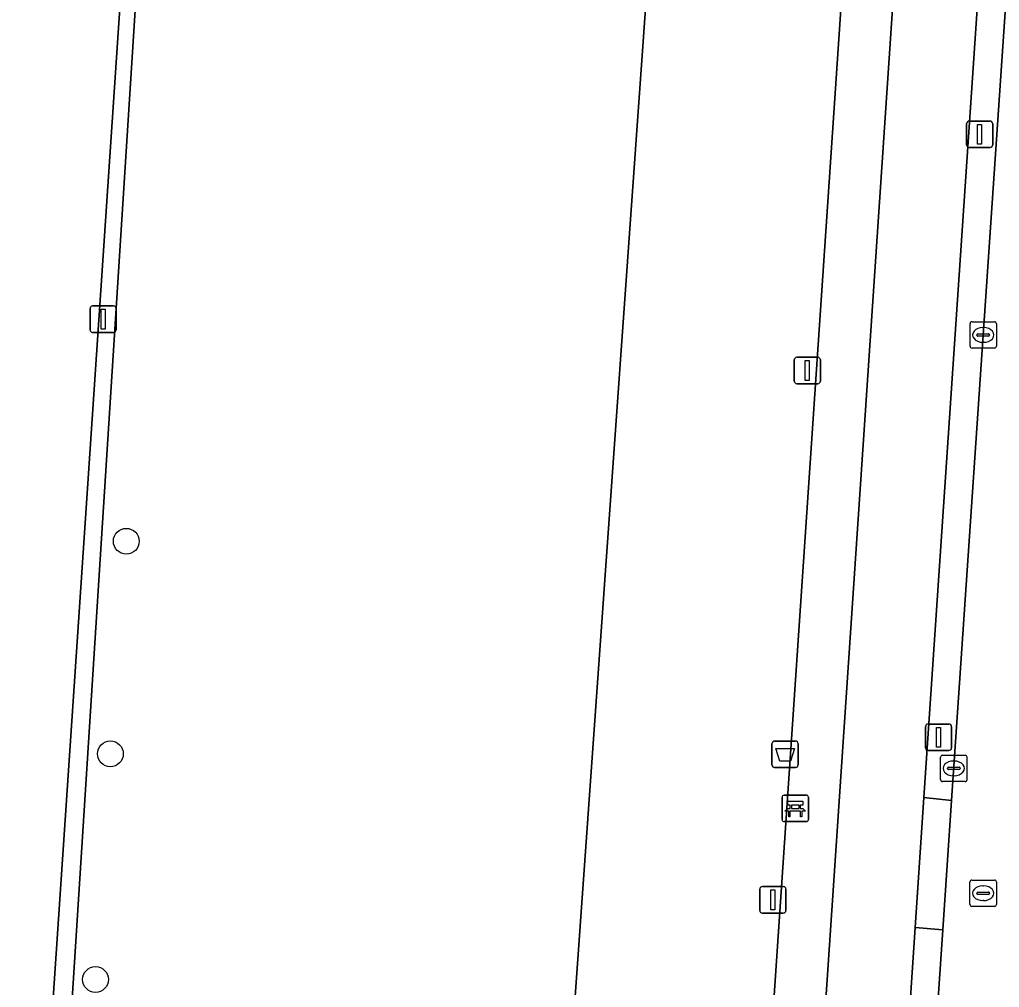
# Model space of a CAD drawing. Extents: x 161848 to 162726, y 385382 to 386521.
# Drawn here: x 162019.18 to 162056.32, y 386288.04 to 386324.71 of the extents above; entities that cross this region are included whole.
import ezdxf

# ---------------------------------------------------------------- set-up
doc = ezdxf.new("R2010")
doc.units = 0
for name, color, linetype in [('IMGEO_Afvalbak', 7, 'Continuous'), ('IMGEO_Bank', 7, 'Continuous'), ('IMGEO_Boom', 7, 'Continuous'), ('IMGEO_Fietspad_gesloten', 7, 'Continuous'), ('IMGEO_Groenvoorziening', 7, 'Continuous'), ('IMGEO_Kolk', 7, 'Continuous'), ('IMGEO_Lichtmast', 7, 'Continuous'), ('IMGEO_Parkeervlak_open', 7, 'Continuous'), ('IMGEO_Rijbaan_lokaal_open', 7, 'Continuous'), ('IMGEO_Rioolput', 7, 'Continuous'), ('IMGEO_Voetpad_open', 7, 'Continuous')]:
    doc.layers.add(name, color=color, linetype=linetype)

msp = doc.modelspace()

# ---------------------------------------------------------------- linework, layer by layer
at = {"layer": 'IMGEO_Afvalbak'}
for p, q in [((162047.702, 386296.475), (162047.702, 386297.275)), ((162047.702, 386297.275), (162047.702, 386296.475)), ((162047.802, 386297.375), (162048.592, 386297.375)), ((162048.592, 386297.375), (162047.802, 386297.375)), ((162048.692, 386297.275), (162048.692, 386296.475)), ((162048.692, 386296.475), (162048.692, 386297.275)), ((162048.592, 386296.375), (162047.802, 386296.375)), ((162047.802, 386296.375), (162048.592, 386296.375))]:
    msp.add_line(p, q, dxfattribs=at)
msp.add_lwpolyline([(162047.845, 386297.089), (162048.549, 386297.089), (162048.4, 386296.619), (162047.994, 386296.619), (162047.845, 386297.089)], dxfattribs=at)
for centre, start, end in [((162047.802, 386297.275), 90, 180), ((162047.802, 386297.275), 90, 180), ((162048.592, 386297.275), 0, 90), ((162048.592, 386297.275), 360, 90), ((162047.802, 386296.475), 180, 270), ((162047.802, 386296.475), 180, 270), ((162048.592, 386296.475), 270, 0), ((162048.592, 386296.475), 270, 0)]:
    msp.add_arc(centre, 0.1, start, end, dxfattribs=at)
at = {"layer": 'IMGEO_Bank'}
for p, q in [((162048.085, 386294.401), (162048.085, 386295.242)), ((162048.085, 386295.242), (162048.085, 386294.401)), ((162048.16, 386295.326), (162049.001, 386295.326)), ((162049.001, 386295.326), (162048.16, 386295.326)), ((162049.085, 386295.251), (162049.085, 386294.41)), ((162049.085, 386294.41), (162049.085, 386295.251)), ((162048.782, 386294.724), (162048.389, 386294.724)), ((162048.394, 386294.832), (162048.394, 386294.938)), ((162048.438, 386294.938), (162048.438, 386294.832)), ((162048.726, 386294.944), (162048.444, 386294.944)), ((162048.444, 386294.826), (162048.726, 386294.826)), ((162048.732, 386294.832), (162048.732, 386294.938)), ((162048.776, 386294.938), (162048.776, 386294.832)), ((162049.01, 386294.326), (162048.169, 386294.326)), ((162048.169, 386294.326), (162049.01, 386294.326))]:
    msp.add_line(p, q, dxfattribs=at)
for points in [[(162048.388, 386294.944), (162048.302, 386294.944), (162048.302, 386295.105), (162048.865, 386295.105), (162048.865, 386294.944), (162048.782, 386294.944)], [(162048.332, 386294.724), (162048.19, 386294.724), (162048.302, 386294.826), (162048.388, 386294.826)], [(162048.382, 386294.717), (162048.382, 386294.51), (162048.339, 386294.51), (162048.339, 386294.717)], [(162048.782, 386294.826), (162048.865, 386294.826), (162048.977, 386294.724), (162048.838, 386294.724)], [(162048.832, 386294.717), (162048.832, 386294.51), (162048.788, 386294.51), (162048.788, 386294.717)]]:
    msp.add_lwpolyline(points, dxfattribs=at)
for centre, radius, start, end in [((162048.163, 386295.248), 0.0779, 92.4484, 184.2845), ((162048.163, 386295.248), 0.0779, 92.4484, 184.2845), ((162049.007, 386295.248), 0.0779, 2.4484, 94.2845), ((162049.007, 386295.248), 0.0779, 2.4484, 94.2845), ((162048.332, 386294.717), 0.00671, 2.8957, 87.1043), ((162048.389, 386294.717), 0.00671, 92.8957, 177.1043), ((162048.387, 386294.937), 0.00671, 2.8957, 87.1043), ((162048.387, 386294.833), 0.00671, 272.8957, 357.1043), ((162048.444, 386294.937), 0.00671, 92.8957, 177.1043), ((162048.444, 386294.833), 0.00671, 182.8957, 267.1043), ((162048.726, 386294.937), 0.00671, 2.8957, 87.1043), ((162048.726, 386294.833), 0.00671, 272.8957, 357.1043), ((162048.783, 386294.937), 0.00671, 92.8957, 177.1043), ((162048.783, 386294.833), 0.00671, 182.8957, 267.1043), ((162048.781, 386294.717), 0.00671, 2.8957, 87.1043), ((162048.838, 386294.717), 0.00671, 92.8957, 177.1043), ((162048.163, 386294.404), 0.0779, 182.4484, 274.2845), ((162048.163, 386294.404), 0.0779, 182.4484, 274.2845), ((162049.007, 386294.404), 0.0779, 272.4484, 4.2845), ((162049.007, 386294.404), 0.0779, 272.4484, 4.2845)]:
    msp.add_arc(centre, radius, start, end, dxfattribs=at)
at = {"layer": 'IMGEO_Boom'}
for centre in [(162023.229, 386304.947), (162022.625, 386296.892), (162022.06, 386288.343)]:
    msp.add_circle(centre, 0.489, dxfattribs=at)
at = {"layer": 'IMGEO_Fietspad_gesloten'}
msp.add_lwpolyline([(162054.002, 386350.846), (162045.852, 386229.774), (162049.041, 386229.563), (162049.789, 386240.833), (162050.732, 386254.748), (162051.885, 386271.703), (162053.125, 386290.31), (162053.462, 386295.238), (162056.953, 386346.978)], dxfattribs=at)
at = {"layer": 'IMGEO_Groenvoorziening'}
msp.add_lwpolyline([(162048.934, 386352.092), (162042.563, 386352.545), (162025.447, 386353.681), (162025.168, 386349.552), (162026.489, 386349.451), (162026.069, 386343.434), (162027.933, 386343.276), (162028.043, 386343.267), (162028.077, 386342.963), (162036.385, 386342.364), (162043.532, 386342.052), (162043.844, 386342.038), (162043.825, 386341.803), (162043.866, 386341.769), (162044.047, 386341.363), (162044.035, 386340.918), (162039.819, 386281.855), (162047.349, 386281.382), (162051.907, 386348.645)], dxfattribs=at)
msp.add_lwpolyline([(162044.035, 386340.918), (162044.047, 386341.363), (162043.866, 386341.769), (162043.825, 386341.803), (162043.844, 386342.038), (162043.532, 386342.052), (162036.385, 386342.364), (162028.077, 386342.963), (162028.043, 386343.267), (162027.933, 386343.276), (162027.848, 386342.313), (162027.339, 386336.244), (162026.764, 386336.262), (162024.29, 386336.37), (162020.448, 386276.118), (162038.8, 386274.979), (162046.877, 386274.409), (162047.349, 386281.382), (162039.819, 386281.855)], close=True, dxfattribs=at)
at = {"layer": 'IMGEO_Kolk'}
for p, q in [((162055.208, 386312.338), (162055.208, 386313.19)), ((162055.283, 386313.264), (162056.135, 386313.264)), ((162056.209, 386313.19), (162056.209, 386312.338)), ((162055.51, 386312.807), (162055.908, 386312.807)), ((162055.696, 386313.044), (162055.721, 386313.044)), ((162055.467, 386312.758), (162055.467, 386312.77)), ((162055.905, 386312.721), (162055.507, 386312.721)), ((162055.719, 386312.484), (162055.694, 386312.484)), ((162055.951, 386312.77), (162055.951, 386312.758)), ((162056.135, 386312.264), (162055.283, 386312.264)), ((162054.167, 386296.841), (162055.019, 386296.841)), ((162054.092, 386295.915), (162054.092, 386296.767)), ((162054.58, 386296.621), (162054.605, 386296.621)), ((162055.093, 386296.767), (162055.093, 386295.915)), ((162054.351, 386296.335), (162054.351, 386296.347)), ((162054.789, 386296.298), (162054.391, 386296.298)), ((162054.394, 386296.384), (162054.792, 386296.384)), ((162054.835, 386296.347), (162054.835, 386296.335)), ((162055.019, 386295.841), (162054.167, 386295.841)), ((162054.603, 386296.061), (162054.578, 386296.061))]:
    msp.add_line(p, q, dxfattribs=at)
for points in [[(162055.208, 386312.338), (162055.208, 386313.19)], [(162055.283, 386313.264), (162056.135, 386313.264)], [(162056.209, 386313.19), (162056.209, 386312.338)], [(162056.135, 386312.264), (162055.283, 386312.264)], [(162054.167, 386296.841), (162055.019, 386296.841)], [(162054.092, 386295.915), (162054.092, 386296.767)], [(162055.093, 386296.767), (162055.093, 386295.915)], [(162055.019, 386295.841), (162054.167, 386295.841)]]:
    msp.add_lwpolyline(points, dxfattribs=at)
for centre, radius, start, end in [((162055.285, 386313.188), 0.0765, 91.552, 178.448), ((162055.285, 386313.188), 0.0765, 91.552, 178.448), ((162056.133, 386313.188), 0.0765, 1.552, 88.448), ((162056.133, 386313.188), 0.0765, 1.552, 88.448), ((162055.507, 386312.767), 0.0403, 85.8775, 175.7526), ((162055.912, 386312.769), 0.0386, 1.7309, 96.639), ((162055.504, 386312.757), 0.0366, 178.938, 274.7102), ((162055.908, 386312.764), 0.043, 264.8664, 352.4533), ((162055.285, 386312.34), 0.0765, 181.552, 268.448), ((162055.285, 386312.34), 0.0765, 181.552, 268.448), ((162056.133, 386312.34), 0.0765, 271.552, 358.448), ((162056.133, 386312.34), 0.0765, 271.552, 358.448), ((162054.169, 386296.765), 0.0765, 91.552, 178.448), ((162054.169, 386296.765), 0.0765, 91.552, 178.448), ((162055.017, 386296.765), 0.0765, 1.552, 88.448), ((162055.017, 386296.765), 0.0765, 1.552, 88.448), ((162054.391, 386296.344), 0.0403, 85.8775, 175.7526), ((162054.388, 386296.334), 0.0366, 178.938, 274.7102), ((162054.792, 386296.341), 0.043, 264.8664, 352.4533), ((162054.796, 386296.346), 0.0386, 1.7309, 96.639), ((162054.169, 386295.917), 0.0765, 181.552, 268.448), ((162054.169, 386295.917), 0.0765, 181.552, 268.448), ((162055.017, 386295.917), 0.0765, 271.552, 358.448), ((162055.017, 386295.917), 0.0765, 271.552, 358.448)]:
    msp.add_arc(centre, radius, start, end, dxfattribs=at)
for centre, major_axis, ratio, start_param, end_param in [((162055.695, 386312.764), (-0.387, 0.002), 0.722429, 4.712389, 7.853982), ((162055.72, 386312.764), (-0.39, 0.002), 0.717154, 1.570796, 4.712389), ((162054.579, 386296.341), (-0.387, 0.002), 0.722429, 4.712389, 7.853982), ((162054.604, 386296.341), (-0.39, 0.002), 0.717154, 1.570796, 4.712389)]:
    msp.add_ellipse(centre, major_axis=major_axis, ratio=ratio, start_param=start_param, end_param=end_param, dxfattribs=at)
at = {"layer": 'IMGEO_Lichtmast'}
for p, q in [((162055.077, 386319.965), (162055.077, 386320.765)), ((162055.077, 386320.765), (162055.077, 386319.965)), ((162055.177, 386320.865), (162055.967, 386320.865)), ((162055.967, 386320.865), (162055.177, 386320.865)), ((162056.067, 386320.765), (162056.067, 386319.965)), ((162056.067, 386319.965), (162056.067, 386320.765)), ((162055.967, 386319.865), (162055.177, 386319.865)), ((162055.177, 386319.865), (162055.967, 386319.865)), ((162021.854, 386312.962), (162021.854, 386313.762)), ((162021.854, 386313.762), (162021.854, 386312.962)), ((162021.954, 386313.862), (162022.744, 386313.862)), ((162022.744, 386313.862), (162021.954, 386313.862)), ((162022.844, 386313.762), (162022.844, 386312.962)), ((162022.844, 386312.962), (162022.844, 386313.762)), ((162022.744, 386312.862), (162021.954, 386312.862)), ((162021.954, 386312.862), (162022.744, 386312.862)), ((162048.545, 386311.017), (162048.545, 386311.817)), ((162048.545, 386311.817), (162048.545, 386311.017)), ((162048.645, 386311.917), (162049.435, 386311.917)), ((162049.435, 386311.917), (162048.645, 386311.917)), ((162049.535, 386311.817), (162049.535, 386311.017)), ((162049.535, 386311.017), (162049.535, 386311.817)), ((162049.435, 386310.917), (162048.645, 386310.917)), ((162048.645, 386310.917), (162049.435, 386310.917)), ((162053.62, 386298.019), (162054.41, 386298.019)), ((162054.41, 386298.019), (162053.62, 386298.019)), ((162053.52, 386297.119), (162053.52, 386297.919)), ((162053.52, 386297.919), (162053.52, 386297.119)), ((162054.51, 386297.919), (162054.51, 386297.119)), ((162054.51, 386297.119), (162054.51, 386297.919)), ((162054.41, 386297.019), (162053.62, 386297.019)), ((162053.62, 386297.019), (162054.41, 386297.019)), ((162047.239, 386290.96), (162047.239, 386291.76)), ((162047.239, 386291.76), (162047.239, 386290.96)), ((162047.339, 386291.86), (162048.129, 386291.86)), ((162048.129, 386291.86), (162047.339, 386291.86)), ((162048.229, 386291.76), (162048.229, 386290.96)), ((162048.229, 386290.96), (162048.229, 386291.76)), ((162048.129, 386290.86), (162047.339, 386290.86)), ((162047.339, 386290.86), (162048.129, 386290.86))]:
    msp.add_line(p, q, dxfattribs=at)
for points in [[(162055.497, 386320.74), (162055.647, 386320.74), (162055.647, 386319.99), (162055.497, 386319.99), (162055.497, 386320.74)], [(162022.274, 386313.737), (162022.424, 386313.737), (162022.424, 386312.987), (162022.274, 386312.987), (162022.274, 386313.737)], [(162048.965, 386311.792), (162049.115, 386311.792), (162049.115, 386311.042), (162048.965, 386311.042), (162048.965, 386311.792)], [(162053.94, 386297.894), (162054.09, 386297.894), (162054.09, 386297.144), (162053.94, 386297.144), (162053.94, 386297.894)], [(162047.659, 386291.735), (162047.809, 386291.735), (162047.809, 386290.985), (162047.659, 386290.985), (162047.659, 386291.735)]]:
    msp.add_lwpolyline(points, dxfattribs=at)
for centre, start, end in [((162055.177, 386320.765), 90, 180), ((162055.177, 386320.765), 90, 180), ((162055.967, 386320.765), 0, 90), ((162055.967, 386320.765), 360, 90), ((162055.177, 386319.965), 180, 270), ((162055.177, 386319.965), 180, 270), ((162055.967, 386319.965), 270, 0), ((162055.967, 386319.965), 270, 0), ((162021.954, 386313.762), 90, 180), ((162021.954, 386313.762), 90, 180), ((162022.744, 386313.762), 0, 90), ((162022.744, 386313.762), 360, 90), ((162021.954, 386312.962), 180, 270), ((162021.954, 386312.962), 180, 270), ((162022.744, 386312.962), 270, 0), ((162022.744, 386312.962), 270, 0), ((162048.645, 386311.817), 90, 180), ((162048.645, 386311.817), 90, 180), ((162049.435, 386311.817), 0, 90), ((162049.435, 386311.817), 360, 90), ((162048.645, 386311.017), 180, 270), ((162048.645, 386311.017), 180, 270), ((162049.435, 386311.017), 270, 0), ((162049.435, 386311.017), 270, 0), ((162053.62, 386297.919), 90, 180), ((162053.62, 386297.919), 90, 180), ((162054.41, 386297.919), 0, 90), ((162054.41, 386297.919), 360, 90), ((162053.62, 386297.119), 180, 270), ((162053.62, 386297.119), 180, 270), ((162054.41, 386297.119), 270, 0), ((162054.41, 386297.119), 270, 0), ((162047.339, 386291.76), 90, 180), ((162047.339, 386291.76), 90, 180), ((162048.129, 386291.76), 0, 90), ((162048.129, 386291.76), 360, 90), ((162047.339, 386290.96), 180, 270), ((162047.339, 386290.96), 180, 270), ((162048.129, 386290.96), 270, 0), ((162048.129, 386290.96), 270, 0)]:
    msp.add_arc(centre, 0.1, start, end, dxfattribs=at)
at = {"layer": 'IMGEO_Parkeervlak_open'}
msp.add_lwpolyline([(162015.679, 386276.49), (162019.68, 386276.198), (162024.509, 386347.859), (162020.568, 386348.137)], dxfattribs=at)
at = {"layer": 'IMGEO_Rijbaan_lokaal_open'}
msp.add_lwpolyline([(162058.028, 386346.909), (162054.511, 386295.129), (162054.173, 386290.223), (162052.908, 386271.635), (162051.766, 386254.681), (162050.834, 386240.782), (162049.721, 386223.815), (162046.601, 386176.338), (162046.003, 386167.514), (162045.648, 386162.285), (162044.342, 386142.167), (162043.224, 386125.333), (162042.345, 386112.63), (162048.375, 386112.1), (162048.498, 386113.868), (162051.328, 386155.749)], dxfattribs=at)
at = {"layer": 'IMGEO_Rioolput'}
for p, q in [((162055.207, 386291.185), (162055.207, 386292.037)), ((162055.282, 386292.111), (162056.134, 386292.111)), ((162056.208, 386292.037), (162056.208, 386291.185)), ((162055.509, 386291.654), (162055.907, 386291.654)), ((162055.695, 386291.891), (162055.72, 386291.891)), ((162055.466, 386291.605), (162055.466, 386291.617)), ((162055.904, 386291.568), (162055.506, 386291.568)), ((162055.718, 386291.331), (162055.693, 386291.331)), ((162055.95, 386291.617), (162055.95, 386291.605)), ((162056.134, 386291.111), (162055.282, 386291.111))]:
    msp.add_line(p, q, dxfattribs=at)
for points in [[(162055.207, 386291.185), (162055.207, 386292.037)], [(162055.282, 386292.111), (162056.134, 386292.111)], [(162056.208, 386292.037), (162056.208, 386291.185)], [(162056.134, 386291.111), (162055.282, 386291.111)]]:
    msp.add_lwpolyline(points, dxfattribs=at)
for centre, radius, start, end in [((162055.284, 386292.035), 0.0765, 91.552, 178.448), ((162055.284, 386292.035), 0.0765, 91.552, 178.448), ((162056.132, 386292.035), 0.0765, 1.552, 88.448), ((162056.132, 386292.035), 0.0765, 1.552, 88.448), ((162055.506, 386291.614), 0.0403, 85.8775, 175.7526), ((162055.911, 386291.616), 0.0386, 1.7309, 96.639), ((162055.503, 386291.604), 0.0366, 178.938, 274.7102), ((162055.907, 386291.611), 0.043, 264.8664, 352.4533), ((162055.284, 386291.187), 0.0765, 181.552, 268.448), ((162055.284, 386291.187), 0.0765, 181.552, 268.448), ((162056.132, 386291.187), 0.0765, 271.552, 358.448), ((162056.132, 386291.187), 0.0765, 271.552, 358.448)]:
    msp.add_arc(centre, radius, start, end, dxfattribs=at)
for centre, major_axis, ratio, start_param, end_param in [((162055.694, 386291.611), (-0.387, 0.002), 0.722429, 4.712389, 7.853982), ((162055.719, 386291.611), (-0.39, 0.002), 0.717154, 1.570796, 4.712389)]:
    msp.add_ellipse(centre, major_axis=major_axis, ratio=ratio, start_param=start_param, end_param=end_param, dxfattribs=at)
at = {"layer": 'IMGEO_Voetpad_open'}
for points in [[(162062.638, 386361.419), (162050.477, 386359.642), (162050.06, 386354.559), (162052.238, 386353.53), (162051.907, 386348.645), (162047.349, 386281.382), (162046.877, 386274.409), (162046.309, 386266.869), (162044.479, 386266.955), (162044.035, 386261.754), (162042.917, 386261.82), (162041.854, 386261.995)], [(162039.862, 386235.494), (162040.943, 386235.464), (162040.596, 386230.128), (162045.852, 386229.774), (162054.002, 386350.846)]]:
    msp.add_lwpolyline(points, dxfattribs=at)
for points in [[(162027.848, 386342.313), (162027.933, 386343.276), (162026.069, 386343.434), (162026.489, 386349.451), (162025.168, 386349.552), (162024.509, 386347.859), (162019.68, 386276.198), (162020.448, 386276.118), (162024.29, 386336.37), (162026.764, 386336.262), (162027.339, 386336.244)], [(162058.028, 386346.909), (162056.953, 386346.978), (162053.462, 386295.238), (162054.511, 386295.129)], [(162053.462, 386295.238), (162053.125, 386290.31), (162054.173, 386290.223), (162054.511, 386295.129)], [(162052.908, 386271.635), (162054.173, 386290.223), (162053.125, 386290.31), (162051.885, 386271.703)]]:
    msp.add_lwpolyline(points, close=True, dxfattribs=at)

doc.saveas('drawing.dxf')
